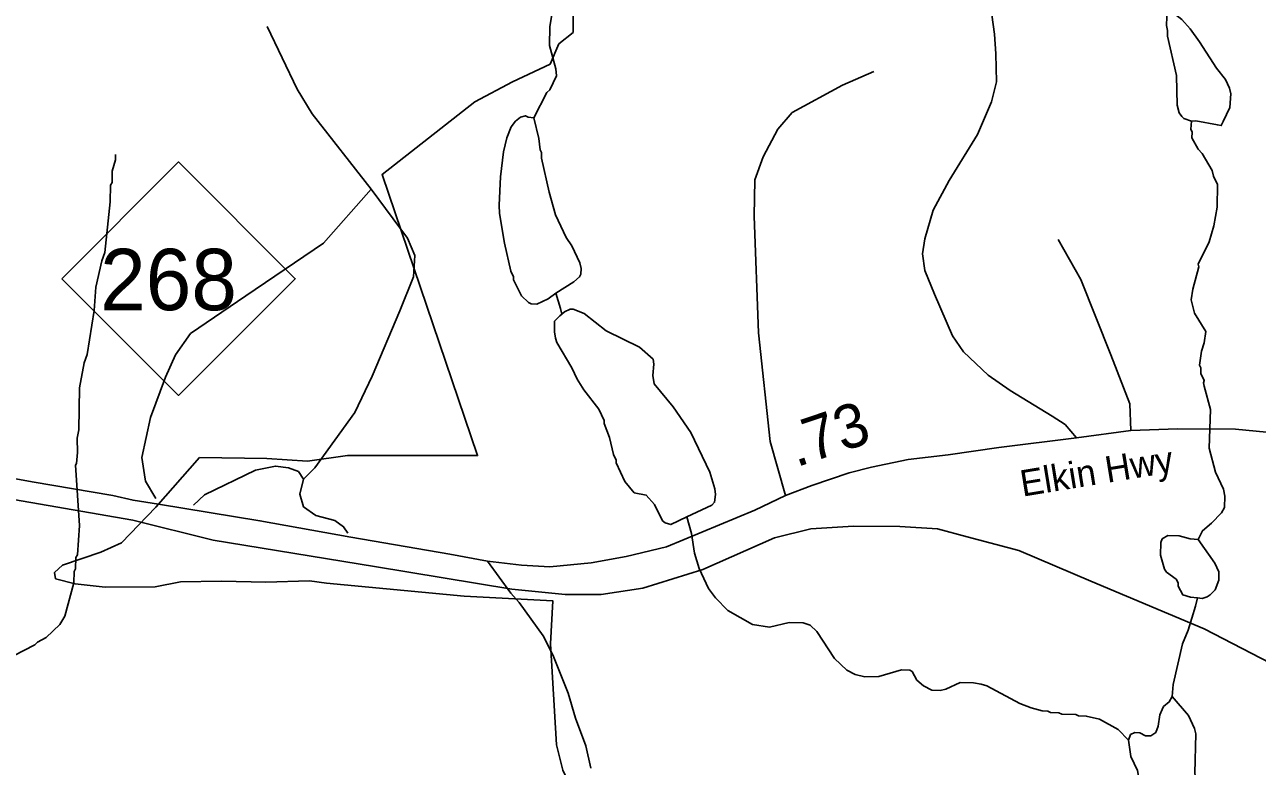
# Model space of a CAD drawing. Extents: x 1248224 to 1454986, y 825081 to 985870.
# Drawn here: x 1422702 to 1426221, y 903231 to 905346 of the extents above; entities that cross this region are included whole.
import ezdxf

# ---------------------------------------------------------------- set-up
doc = ezdxf.new("R2010")
doc.units = 0
for name, color, linetype in [('Exist Boundary Political City Limit New', 7, 'Continuous'), ('Exist Hydrographic Misc Water Feature', 7, 'Continuous'), ('Exist Railroad Mainline', 7, 'Continuous'), ('Exist Road Non-System Type 51', 7, 'Continuous'), ('Exist Road Primary NC Attributed', 7, 'Continuous'), ('Exist Road Primary NC Mileage Hundredths English Label', 7, 'Continuous'), ('Exist Road Primary NC Shield CELL', 7, 'Continuous'), ('Exist Road Primary NC Shield Number Label', 7, 'Continuous'), ('Exist Road Secondary Type 51 Label', 7, 'Continuous'), ('Map Preparation Boundary City Limit Buffer Line', 7, 'Continuous')]:
    doc.layers.add(name, color=color, linetype=linetype)

msp = doc.modelspace()

# ---------------------------------------------------------------- linework, layer by layer
at = {"layer": 'Exist Boundary Political City Limit New'}
for points in [[(1422846.4, 903751.3), (1422790.9, 903765.5), (1422787.3, 903783.2), (1422810.9, 903804.5), (1422919.5, 903841.1), (1422978.5, 903868.2), (1423077.2, 903970.3), (1423201.9, 904111.3), (1423393.6, 904109), (1423509.6, 904100.8), (1423623.6, 904116.8), (1423995.5, 904116.8), (1423722.8, 904918.9), (1423987.3, 905125.7), (1424094.7, 905183.5), (1424202.2, 905233.1), (1424227, 905291), (1424268.3, 905324.1), (1424268.3, 905448.1)], [(1426075.2, 901851.5), (1425221.2, 902021.7), (1425160.8, 902063.6), (1425131, 902076.2), (1425089.7, 902111), (1424831.3, 902387.3), (1424637.4, 902715.1), (1424501.2, 902800.1), (1424454.2, 902845.2), (1424377.8, 902958.9), (1424291.5, 903111.8), (1424238.6, 903219.7), (1424221, 903292.2), (1424203.3, 903580.4), (1424210.6, 903702.4), (1423956.7, 903715.8), (1423564.5, 903753), (1423516, 903759.9), (1423390.9, 903755.6), (1423264.2, 903758.4), (1423147.3, 903757.2), (1423075.3, 903743.1), (1422932.5, 903741.9), (1422846.4, 903751.3)]]:
    msp.add_lwpolyline(points, dxfattribs=at)
at = {"layer": 'Exist Hydrographic Misc Water Feature'}
for points in [[(1424217.2, 905431.2), (1424201.6, 905340.6), (1424200.5, 905286.7), (1424219, 905220.3), (1424220.5, 905200.2), (1424201.7, 905160.6), (1424193.5, 905152.8), (1424155.5, 905080.7)], [(1426033, 905070.4), (1426011.8, 905078.3), (1426005.9, 905084.4), (1425998.1, 905094.6), (1425992.6, 905116.7), (1425990.5, 905200.8), (1425964.9, 905313.5), (1425965.2, 905329.5), (1425961.5, 905343.5), (1425963.4, 905393.6)], [(1425963.4, 905393.6), (1426005.9, 905360.5), (1426029.4, 905334), (1426056.6, 905297.4), (1426105, 905222.3), (1426130.2, 905189.7), (1426141.7, 905165.4), (1426145.4, 905149.3), (1426142.5, 905109.4), (1426123.6, 905069.8), (1426118.1, 905058.2), (1426107.4, 905060.1), (1426045.7, 905071.5), (1426033, 905070.4)], [(1424218.6, 904580.2), (1424196.7, 904564.5), (1424164.4, 904549.2), (1424148.4, 904549.5), (1424140.5, 904553.7), (1424120.9, 904572.2), (1424097.9, 904618.7), (1424098, 904626.7), (1424090.4, 904642.8), (1424072.2, 904723.3), (1424058, 904807.7), (1424056.5, 904831.7), (1424060.3, 904911.7), (1424069.8, 904983.4), (1424078.7, 905023.3), (1424091.4, 905055), (1424103.7, 905070.8), (1424117.9, 905082.5), (1424132.1, 905086.2), (1424140, 905082), (1424155.5, 905080.7)], [(1424155.5, 905080.7), (1424170.6, 905021.3), (1424173.9, 904989.2), (1424177.8, 904981.1), (1424177.4, 904965.1), (1424199.3, 904868.5), (1424217.9, 904804.1), (1424248.5, 904739.4), (1424264, 904715), (1424286.9, 904666.5), (1424290.6, 904650.4), (1424290.3, 904634.4), (1424286.1, 904626.5), (1424269.8, 904612.9), (1424218.6, 904580.2)], [(1426033, 905070.4), (1426031.2, 905047.8), (1426035, 905039.7), (1426034.6, 905023.7), (1426052, 904991.3), (1426063.7, 904979.1), (1426092.6, 904930.4), (1426096.3, 904914.3), (1426107.7, 904890.1), (1426107, 904825.3), (1426097.2, 904771.9), (1426084.2, 904726.6), (1426052.8, 904663.2), (1426054.6, 904655.1), (1426037.2, 904591.6), (1426032.6, 904561.6), (1426041.7, 904523.4), (1426074.6, 904470.7), (1426069.9, 904438.8), (1426061.4, 904414.9), (1426056.5, 904375), (1426060.4, 904366.9), (1426060, 904350.9), (1426069.6, 904330.7), (1426067.5, 904324.8), (1426069.2, 904314.8), (1426087.3, 904248.7), (1426083.3, 904138.3), (1426101.9, 904069.9), (1426124.9, 904021.4), (1426128.4, 904001.3), (1426127.7, 903969.3), (1426119.3, 903953.4), (1426090.7, 903924.1), (1426064.3, 903902.7), (1426052, 903877.3)], [(1422961.7, 904976.1), (1422961.3, 904960.2), (1422952.6, 904928.3), (1422952, 904896.3), (1422947.8, 904888.4), (1422946.8, 904840.4), (1422931.6, 904696.7), (1422923.1, 904672.9), (1422905.4, 904597.2), (1422901.1, 904530.4), (1422881.3, 904405.7), (1422872.7, 904381.9), (1422859.2, 904310.1), (1422856.6, 904190.2), (1422852.1, 904166.3), (1422853.3, 904126.2), (1422850.5, 904094.2), (1422847.5, 904089.6), (1422858.7, 903918), (1422852.9, 903834.1), (1422848.6, 903826.2), (1422848, 903794.2), (1422843.8, 903786.3), (1422843.1, 903754.3), (1422817.1, 903658.9), (1422802.5, 903635.2), (1422763.8, 903598), (1422739.5, 903584.6), (1422731.3, 903576.8), (1422670.6, 903546.1)], [(1424218.6, 904580.2), (1424231.6, 904536.1), (1424235.8, 904520.8)], [(1424235.8, 904520.8), (1424243.9, 904527.4), (1424260, 904535.1), (1424268, 904534.9), (1424299.8, 904522.2), (1424362.8, 904472.7), (1424457.7, 904426.6), (1424497, 904391.7), (1424498.6, 904377.7), (1424495.9, 904345.7), (1424499.4, 904321.6), (1424554, 904256.4), (1424604.4, 904183.3), (1424657.9, 904070), (1424672.9, 904021.7), (1424674.5, 904005.6), (1424672.1, 903983.7), (1424663.9, 903975.9), (1424592.9, 903942.3)], [(1424592.9, 903942.3), (1424546.7, 903920.4), (1424530.8, 903924.8), (1424522.9, 903931), (1424499.9, 903977.5), (1424476.6, 904004.1), (1424442.6, 904010.8), (1424415.3, 904043.5), (1424390.5, 904096), (1424390.6, 904104), (1424383.1, 904120.2), (1424372.1, 904168.4), (1424357, 904208.7), (1424357.1, 904216.8), (1424341.8, 904249.1), (1424299.1, 904304.1), (1424279.7, 904334.5), (1424264.4, 904366.9), (1424222, 904439.8), (1424217.6, 904451.5), (1424214.6, 904470.1), (1424215.3, 904500), (1424229.7, 904515.7), (1424235.8, 904520.8)], [(1424592.9, 903942.3), (1424606.1, 903895.1), (1424614.9, 903838.9), (1424628, 903794.6), (1424654.7, 903737.9), (1424674.1, 903711.6), (1424709.3, 903674.8), (1424780.4, 903635.1), (1424828.3, 903628), (1424884.6, 903640.8), (1424924.6, 903639.9), (1424944.4, 903633.5), (1424964.1, 903615), (1425014.3, 903537.9), (1425049.7, 903505.1), (1425073.4, 903492.6), (1425101.2, 903485.9), (1425141.2, 903487.1), (1425205.6, 903505.6), (1425229.6, 903505.1), (1425235.6, 903501), (1425249, 903476.7), (1425268.7, 903460.2), (1425292.4, 903447.7), (1425316.3, 903447.2), (1425332.4, 903450.8), (1425372.8, 903469.9), (1425410.9, 903469), (1425432.7, 903464.6), (1425448.6, 903460.2), (1425543.5, 903410.1), (1425575.2, 903397.3), (1425607.1, 903388.6), (1425623.1, 903388.3), (1425631, 903384.1), (1425655, 903383.6), (1425662.9, 903379.4), (1425702.9, 903378.5), (1425710.8, 903374.4), (1425732.8, 903373.9), (1425770.5, 903365.1), (1425824, 903335.8), (1425853.2, 903305.3)], [(1426052, 903877.3), (1426029.7, 903879.4), (1425997.9, 903888.1), (1425966, 903888.9), (1425949.8, 903879.2), (1425945.5, 903869.3), (1425944.7, 903833.3), (1425955.9, 903793.1), (1425961.6, 903784.9), (1425989.2, 903764.3), (1425995.1, 903754.1), (1425994.8, 903744.2), (1426008.3, 903719.9), (1426030.1, 903713.3), (1426050.7, 903711)], [(1426050.7, 903711), (1426064, 903709.5), (1426078.1, 903714.3), (1426086.3, 903720.1), (1426100.6, 903733.8), (1426111.1, 903761.6), (1426111.7, 903785.6), (1426100.3, 903809.8), (1426052, 903877.3)], [(1426050.7, 903711), (1426044.8, 903687.1), (1426024.1, 903619.4), (1426007.3, 903579.8), (1425980.7, 903464.4), (1425978.1, 903429.6)], [(1425853.2, 903305.3), (1425859.6, 903321.1), (1425871.7, 903326.7), (1425885.7, 903326.4), (1425901.6, 903318.1), (1425917.6, 903317.7), (1425931.7, 903327.4), (1425938.2, 903345.3), (1425942.8, 903377.2), (1425949.1, 903393), (1425953.3, 903400.9), (1425969.6, 903414.6), (1425978.1, 903429.6)], [(1425978.1, 903429.6), (1426024.8, 903375.4), (1426042, 903339), (1426045.6, 903322.9), (1426043.2, 903210.9), (1426046.6, 903186.8), (1426056.2, 903162.6), (1426131.3, 903032.9), (1426135, 903016.8), (1426134.3, 902984.8), (1426117.8, 902963.2), (1426093.5, 902949.7), (1425961.2, 902921.3)], [(1425961.2, 902921.3), (1425929.4, 902941.3), (1425903.9, 902965.9), (1425896.1, 902976.1), (1425886.7, 903002.3), (1425883.2, 903026.4), (1425888.4, 903082.3), (1425889.5, 903130.3), (1425886.4, 903174.4), (1425879.4, 903218.5), (1425860.2, 903258.9), (1425853.2, 903305.3)]]:
    msp.add_lwpolyline(points, dxfattribs=at)
at = {"layer": 'Exist Railroad Mainline'}
msp.add_lwpolyline([(1426339.3, 903482.9), (1426069.5, 903622.4), (1425746.3, 903758.4), (1425540.2, 903846.3), (1425393.2, 903885.7), (1425308.4, 903908.5), (1425200.8, 903914.6), (1425068.3, 903916.1), (1424947.1, 903908.5), (1424842.6, 903882.7), (1424638, 903791.7), (1424466.8, 903738.7), (1424347.9, 903720.8), (1424244.9, 903720.8), (1424093.4, 903736), (1423701.4, 903801), (1423240.8, 903875.4), (1423011.5, 903932.7), (1422597.8, 904004)], dxfattribs=at)
at = {"layer": 'Exist Road Non-System Type 51'}
for points in [[(1425422, 905670.8), (1425471.2, 905319)], [(1423691.2, 904877.1), (1423523.1, 905091.8), (1423480.6, 905161.8), (1423394.8, 905340.7)], [(1425471.2, 905319), (1425475, 905263.2), (1425476.8, 905182.8), (1425462.2, 905126.2), (1425422, 905033), (1425341.7, 904901.4), (1425296.1, 904817.3), (1425272.3, 904735.1), (1425265.2, 904692.2), (1425272.5, 904644.6), (1425299.9, 904577), (1425351, 904458.2), (1425382.1, 904412.5), (1425453.3, 904346.8), (1425515.4, 904302.9), (1425635.9, 904229.8), (1425672.4, 904206), (1425705, 904167.7)], [(1424874, 904003.2), (1424830.6, 904156.7), (1424797.7, 904467.4), (1424784.9, 904800), (1424787, 904903.5), (1424810.7, 904969.3), (1424852.7, 905047.8), (1424892.9, 905095.4), (1425037.1, 905173.9), (1425126.6, 905212.3)], [(1423077.2, 903994.3), (1423047.5, 904043.8), (1423044.6, 904062.3), (1423036.7, 904111.1), (1423061.7, 904225.6), (1423104.6, 904340.2), (1423133.3, 904404.6), (1423176.2, 904465.5), (1423333.5, 904572.8), (1423555.3, 904723.2), (1423691.2, 904877.1)], [(1423691.2, 904877.1), (1423794.9, 904737.5), (1423816.4, 904687.4), (1423812.8, 904626.5), (1423773.5, 904529.9), (1423694.8, 904343.8), (1423644.7, 904240)], [(1425653, 904733.3), (1425717.4, 904618.8), (1425803.2, 904404.1), (1425856.9, 904264.5), (1425860.5, 904188.8)], [(1423624.9, 903895.8), (1423612.7, 903913.9), (1423587.7, 903931.8), (1423534, 903946.1), (1423498.2, 903971.1), (1423487.5, 904006.9), (1423498.2, 904049.9), (1423530.4, 904082.1), (1423644.7, 904240)], [(1423498.2, 904049.9), (1423483.9, 904071.3), (1423455.3, 904082.1), (1423418.2, 904087), (1423361.6, 904075.7), (1423215.9, 904004.9), (1423184.7, 903975.2)], [(1424318.2, 903225), (1424304, 903289.1), (1424274.5, 903368.4), (1424254.2, 903439.6), (1424210.5, 903548.5), (1424183, 903602.4), (1424113.9, 903698.3), (1424090.6, 903724.7), (1424023.5, 903815.8)]]:
    msp.add_lwpolyline(points, dxfattribs=at)
at = {"layer": 'Exist Road Primary NC Attributed'}
for points in [[(1421386.9, 904428), (1421533.6, 904393.5), (1421691.6, 904345), (1422227, 904167.2), (1422364.4, 904119), (1422547.3, 904074.2), (1422724, 904041.8), (1422954.1, 904003.2), (1423011.7, 903989.4), (1423084.4, 903978.5)], [(1423084.4, 903978.5), (1423373.8, 903931.2), (1423633.8, 903883.9), (1423916.5, 903835.7), (1424023.5, 903815.8), (1424120.5, 903804.6), (1424201.4, 903799.6), (1424319.5, 903810.8), (1424419.1, 903829.5), (1424534.8, 903856.9), (1424786.4, 903961.1), (1424874, 904003.2), (1424949.4, 904032), (1425056.4, 904068.1), (1425119.9, 904084.3), (1425224.4, 904105.5), (1425338.8, 904119.2), (1425483.6, 904140.3), (1425705, 904167.7), (1425860.5, 904188.8), (1425993.1, 904193.7), (1426158.6, 904192.5), (1426326.5, 904176.3)]]:
    msp.add_lwpolyline(points, dxfattribs=at)
at = {"layer": 'Exist Road Primary NC Shield CELL'}
msp.add_lwpolyline([(1422808.8, 904621.4), (1423141.8, 904954.4), (1423474.8, 904621.4), (1423141.8, 904288.4)], close=True, dxfattribs=at)
at = {"layer": 'Map Preparation Boundary City Limit Buffer Line'}
for points in [[(1422846.4, 903751.3), (1422790.9, 903765.5), (1422787.3, 903783.2), (1422810.9, 903804.5), (1422919.5, 903841.1), (1422978.5, 903868.2), (1423077.2, 903970.3), (1423201.9, 904111.3), (1423393.6, 904109), (1423509.6, 904100.8), (1423623.6, 904116.8), (1423995.5, 904116.8), (1423722.8, 904918.9), (1423987.3, 905125.7), (1424094.7, 905183.5), (1424202.2, 905233.1), (1424227, 905291), (1424268.3, 905324.1), (1424268.3, 905448.1)], [(1426075.2, 901851.5), (1425221.2, 902021.7), (1425160.8, 902063.6), (1425131, 902076.2), (1425089.7, 902111), (1424831.3, 902387.3), (1424637.4, 902715.1), (1424501.2, 902800.1), (1424454.2, 902845.2), (1424377.8, 902958.9), (1424291.5, 903111.8), (1424238.6, 903219.7), (1424221, 903292.2), (1424203.3, 903580.4), (1424210.6, 903702.4), (1423956.7, 903715.8), (1423564.5, 903753), (1423516, 903759.9), (1423390.9, 903755.6), (1423264.2, 903758.4), (1423147.3, 903757.2), (1423075.3, 903743.1), (1422932.5, 903741.9), (1422846.4, 903751.3)]]:
    msp.add_lwpolyline(points, dxfattribs=at)

# ---------------------------------------------------------------- texts
at = {"layer": 'Exist Road Primary NC Mileage Hundredths English Label'}
msp.add_text('.73', height=125, rotation=18.6495, dxfattribs=at).set_placement((1424904.9, 904083))
at = {"layer": 'Exist Road Primary NC Shield Number Label'}
msp.add_text('268', height=175, dxfattribs=at).set_placement((1422917.9, 904531.7))
at = {"layer": 'Exist Road Secondary Type 51 Label'}
msp.add_text('Elkin Hwy', height=75, rotation=9.2698, dxfattribs=at).set_placement((1425550.9, 903999.7))

doc.saveas('drawing.dxf')
